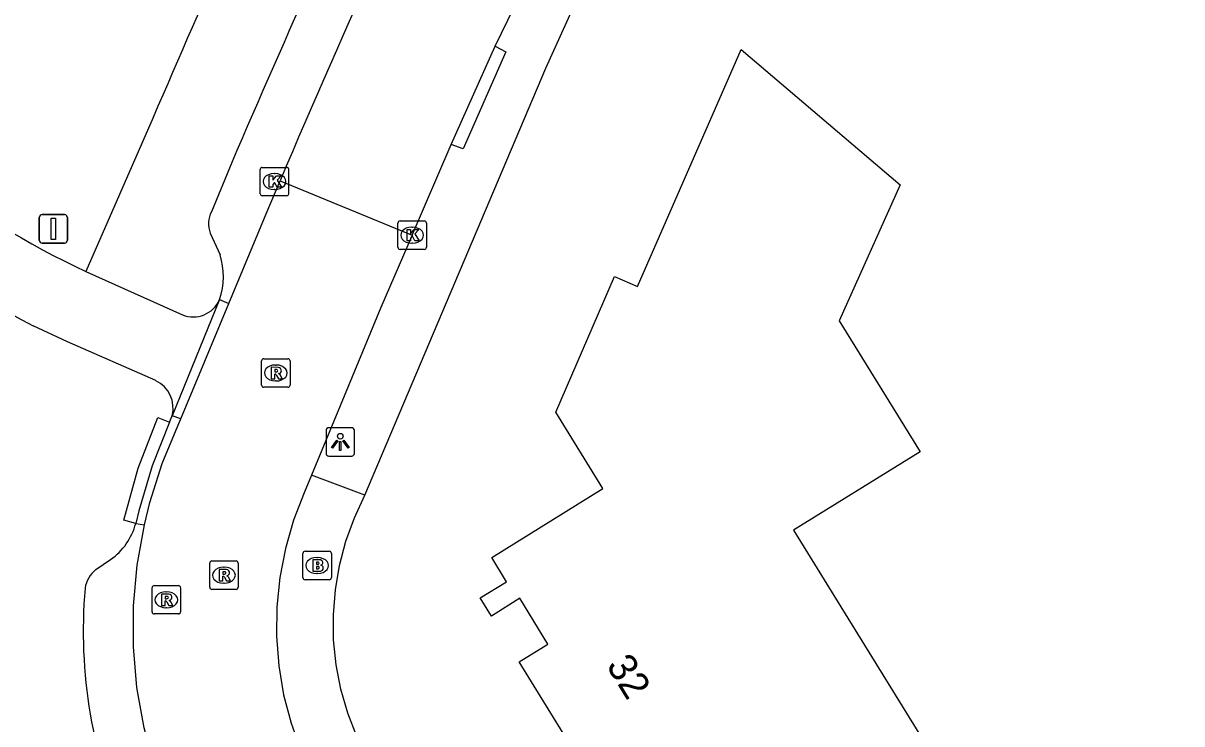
# Model space of a CAD drawing. Extents: x 158838 to 160074, y 386376 to 387776.
# Drawn here: x 159273.38 to 159314.12, y 386703.65 to 386728.29 of the extents above; entities that cross this region are included whole.
import ezdxf

# ---------------------------------------------------------------- set-up
doc = ezdxf.new("R2010")
doc.units = 0
for name, color, linetype in [('IMGEO_Brandkraan', 7, 'Continuous'), ('IMGEO_Fietspad_gesloten', 7, 'Continuous'), ('IMGEO_Kolk', 7, 'Continuous'), ('IMGEO_Lichtpunt', 7, 'Continuous'), ('IMGEO_Pand', 7, 'Continuous'), ('IMGEO_Pand_nummerreeks', 7, 'Continuous'), ('IMGEO_Rijbaan_lokaal_gesloten', 7, 'Continuous'), ('IMGEO_Rijbaan_lokaal_open', 7, 'Continuous'), ('IMGEO_Rioolput', 7, 'Continuous'), ('IMGEO_Verkeersbordpaal', 7, 'Continuous'), ('IMGEO_Voetpad_open', 7, 'Continuous')]:
    doc.layers.add(name, color=color, linetype=linetype)

msp = doc.modelspace()

# ---------------------------------------------------------------- linework, layer by layer
at = {"layer": 'IMGEO_Brandkraan'}
for p, q in [((159283.217, 386708.788), (159283.217, 386709.64)), ((159283.292, 386709.714), (159284.144, 386709.714)), ((159283.705, 386709.494), (159283.73, 386709.494)), ((159284.218, 386709.64), (159284.218, 386708.788)), ((159284.144, 386708.714), (159283.292, 386708.714)), ((159283.728, 386708.934), (159283.703, 386708.934))]:
    msp.add_line(p, q, dxfattribs=at)
for points in [[(159283.217, 386708.788), (159283.217, 386709.64)], [(159283.292, 386709.714), (159284.144, 386709.714)], [(159284.218, 386709.64), (159284.218, 386708.788)], [(159283.565, 386709.414), (159283.565, 386709.014), (159283.778, 386709.014)], [(159283.796, 386709.414), (159283.565, 386709.414)], [(159283.744, 386709.333), (159283.69, 386709.333), (159283.69, 386709.257)], [(159283.69, 386709.257), (159283.743, 386709.257)], [(159283.752, 386709.181), (159283.69, 386709.181), (159283.69, 386709.1)], [(159283.69, 386709.1), (159283.752, 386709.1)], [(159284.144, 386708.714), (159283.292, 386708.714)]]:
    msp.add_lwpolyline(points, dxfattribs=at)
for centre, radius, start, end in [((159283.294, 386709.638), 0.0765, 91.552, 178.448), ((159283.294, 386709.638), 0.0765, 91.552, 178.448), ((159284.142, 386709.638), 0.0765, 1.552, 88.448), ((159284.142, 386709.638), 0.0765, 1.552, 88.448), ((159283.745, 386709.295), 0.0379, 267.8285, 90.9355), ((159283.753, 386709.14), 0.0404, 269.8759, 90.5077), ((159283.8, 386709.269), 0.145, 59.4692, 91.5367), ((159283.825, 386709.316), 0.0922, 285.5137, 58.1501), ((159283.83, 386709.124), 0.105, 301.3115, 78.989), ((159283.294, 386708.79), 0.0765, 181.552, 268.448), ((159283.294, 386708.79), 0.0765, 181.552, 268.448), ((159283.784, 386709.265), 0.251, 268.6676, 293.5347), ((159284.142, 386708.79), 0.0765, 271.552, 358.448), ((159284.142, 386708.79), 0.0765, 271.552, 358.448)]:
    msp.add_arc(centre, radius, start, end, dxfattribs=at)
for centre, major_axis, ratio, start_param, end_param in [((159283.704, 386709.214), (-0.387, 0.002), 0.722429, 4.712389, 7.853982), ((159283.729, 386709.214), (-0.39, 0.002), 0.717154, 1.570796, 4.712389)]:
    msp.add_ellipse(centre, major_axis=major_axis, ratio=ratio, start_param=start_param, end_param=end_param, dxfattribs=at)
at = {"layer": 'IMGEO_Fietspad_gesloten'}
for points in [[(159275.585, 386719.555), (159278.982, 386718.034)], [(159278.041, 386715.716), (159274.944, 386717.076), (159273.734, 386717.643)]]:
    msp.add_lwpolyline(points, dxfattribs=at)
for centre, radius, start, end in [((159288.563, 386747.287), 30.619, 219.4476, 244.9215), ((159289.467, 386748.002), 34.194, 218.0734, 242.6053), ((159279.365, 386718.956), 0.998, 247.4475, 337.0025), ((159277.593, 386714.756), 1.059, 345.0072, 64.9604)]:
    msp.add_arc(centre, radius, start, end, dxfattribs=at)
at = {"layer": 'IMGEO_Kolk'}
for p, q in [((159281.714, 386722.291), (159281.714, 386723.143)), ((159281.789, 386723.217), (159282.641, 386723.217)), ((159282.202, 386722.997), (159282.227, 386722.997)), ((159282.715, 386723.143), (159282.715, 386722.291)), ((159282.641, 386722.217), (159281.789, 386722.217)), ((159282.225, 386722.437), (159282.2, 386722.437)), ((159286.632, 386721.331), (159287.484, 386721.331)), ((159286.557, 386720.405), (159286.557, 386721.257)), ((159287.045, 386721.111), (159287.07, 386721.111)), ((159287.558, 386721.257), (159287.558, 386720.405)), ((159287.068, 386720.551), (159287.043, 386720.551)), ((159287.484, 386720.331), (159286.632, 386720.331))]:
    msp.add_line(p, q, dxfattribs=at)
for points in [[(159281.714, 386722.291), (159281.714, 386723.143)], [(159281.789, 386723.217), (159282.641, 386723.217)], [(159282.715, 386723.143), (159282.715, 386722.291)], [(159282.035, 386722.917), (159282.158, 386722.917), (159282.158, 386722.766), (159282.288, 386722.917), (159282.452, 386722.917), (159282.306, 386722.766), (159282.459, 386722.517), (159282.307, 386722.517), (159282.222, 386722.681), (159282.158, 386722.614), (159282.158, 386722.517), (159282.035, 386722.517), (159282.035, 386722.917)], [(159282.641, 386722.217), (159281.789, 386722.217)], [(159286.632, 386721.331), (159287.484, 386721.331)], [(159286.557, 386720.405), (159286.557, 386721.257)], [(159286.878, 386721.031), (159287.001, 386721.031), (159287.001, 386720.88), (159287.131, 386721.031), (159287.295, 386721.031), (159287.149, 386720.88), (159287.302, 386720.631), (159287.15, 386720.631), (159287.065, 386720.795), (159287.001, 386720.728), (159287.001, 386720.631), (159286.878, 386720.631), (159286.878, 386721.031)], [(159287.558, 386721.257), (159287.558, 386720.405)], [(159287.484, 386720.331), (159286.632, 386720.331)]]:
    msp.add_lwpolyline(points, dxfattribs=at)
for centre, start, end in [((159281.791, 386723.141), 91.552, 178.448), ((159281.791, 386723.141), 91.552, 178.448), ((159282.639, 386723.141), 1.552, 88.448), ((159282.639, 386723.141), 1.552, 88.448), ((159281.791, 386722.293), 181.552, 268.448), ((159281.791, 386722.293), 181.552, 268.448), ((159282.639, 386722.293), 271.552, 358.448), ((159282.639, 386722.293), 271.552, 358.448), ((159286.634, 386721.255), 91.552, 178.448), ((159286.634, 386721.255), 91.552, 178.448), ((159287.482, 386721.255), 1.552, 88.448), ((159287.482, 386721.255), 1.552, 88.448), ((159286.634, 386720.407), 181.552, 268.448), ((159286.634, 386720.407), 181.552, 268.448), ((159287.482, 386720.407), 271.552, 358.448), ((159287.482, 386720.407), 271.552, 358.448)]:
    msp.add_arc(centre, 0.0765, start, end, dxfattribs=at)
for centre, major_axis, ratio, start_param, end_param in [((159282.201, 386722.717), (-0.387, 0.002), 0.722429, 4.712389, 7.853982), ((159282.226, 386722.717), (-0.39, 0.002), 0.717154, 1.570796, 4.712389), ((159287.044, 386720.831), (-0.387, 0.002), 0.722429, 4.712389, 7.853982), ((159287.069, 386720.831), (-0.39, 0.002), 0.717154, 1.570796, 4.712389)]:
    msp.add_ellipse(centre, major_axis=major_axis, ratio=ratio, start_param=start_param, end_param=end_param, dxfattribs=at)
at = {"layer": 'IMGEO_Lichtpunt'}
for p, q in [((159284.031, 386713.964), (159284.031, 386713.157)), ((159284.031, 386713.964), (159284.031, 386713.157)), ((159284.933, 386714.059), (159284.125, 386714.059)), ((159284.933, 386714.059), (159284.125, 386714.059)), ((159285.027, 386713.157), (159285.027, 386713.964)), ((159285.027, 386713.157), (159285.027, 386713.964)), ((159284.125, 386713.063), (159284.933, 386713.063)), ((159284.125, 386713.063), (159284.933, 386713.063))]:
    msp.add_line(p, q, dxfattribs=at)
for points in [[(159284.405, 386713.628), (159284.444, 386713.6), (159284.256, 386713.338), (159284.218, 386713.365), (159284.405, 386713.628)], [(159284.507, 386713.58), (159284.554, 386713.58), (159284.554, 386713.258), (159284.507, 386713.258), (159284.507, 386713.58)], [(159284.617, 386713.6), (159284.655, 386713.627), (159284.842, 386713.365), (159284.803, 386713.337), (159284.617, 386713.6)]]:
    msp.add_lwpolyline(points, dxfattribs=at)
msp.add_circle((159284.53, 386713.762), 0.0994, dxfattribs=at)
for centre, start, end in [((159284.125, 386713.964), 90, 180), ((159284.125, 386713.964), 90, 180), ((159284.933, 386713.964), 0, 90), ((159284.933, 386713.964), 0, 90), ((159284.125, 386713.157), 180, 270), ((159284.125, 386713.157), 180, 270), ((159284.933, 386713.157), 270, 0), ((159284.933, 386713.157), 270, 360)]:
    msp.add_arc(centre, 0.0946, start, end, dxfattribs=at)
at = {"layer": 'IMGEO_Pand'}
msp.add_lwpolyline([(159293.089, 386701.303), (159293.486, 386701.509), (159290.822, 386705.829), (159291.826, 386706.448), (159290.847, 386708.063), (159289.847, 386707.437), (159289.448, 386708.074), (159290.379, 386708.645), (159289.858, 386709.5), (159293.768, 386711.923), (159292.114, 386714.607), (159294.178, 386719.374), (159294.985, 386719.024), (159298.628, 386727.367), (159304.218, 386722.599), (159302.078, 386717.823), (159304.926, 386713.21), (159300.468, 386710.457), (159308.016, 386698.233)], dxfattribs=at)
at = {"layer": 'IMGEO_Rijbaan_lokaal_gesloten'}
for points in [[(159289.974, 386727.485), (159299.835, 386747.728), (159301.005, 386750), (159305.619, 386758.545), (159307.223, 386761.444)], [(159288.431, 386724.025), (159289.974, 386727.485)], [(159287.058, 386720.832), (159288.431, 386724.025)], [(159280.612, 386718.433), (159281.921, 386721.583), (159282.412, 386722.743)], [(159282.412, 386722.743), (159287.058, 386720.832)], [(159287.058, 386720.832), (159285.958, 386718.286), (159283.52, 386712.398)], [(159278.924, 386714.373), (159280.612, 386718.433)], [(159277.648, 386710.642), (159277.838, 386711.435), (159278.269, 386712.801), (159278.82, 386714.122), (159278.924, 386714.373)], [(159283.52, 386712.398), (159283.261, 386711.773), (159282.886, 386710.806), (159282.6, 386709.81), (159282.403, 386708.793), (159282.298, 386707.761), (159282.286, 386706.725), (159282.366, 386705.691), (159282.539, 386704.669), (159282.802, 386703.667), (159283.153, 386702.691), (159283.32, 386702.306), (159286.568, 386695.579), (159288.449, 386691.977), (159289.859, 386689.376), (159294.493, 386681.712), (159297.54, 386676.987), (159298.08, 386676.211), (159299.845, 386673.724)], [(159278.609, 386700.563), (159278.516, 386700.767), (159278.015, 386702.116), (159277.636, 386703.504), (159277.382, 386704.921), (159277.256, 386706.354), (159277.258, 386707.793), (159277.389, 386709.226), (159277.648, 386710.642)]]:
    msp.add_lwpolyline(points, dxfattribs=at)
msp.add_arc((159646.443, 386567.979), 395.564, 154.39361, 156.96771, dxfattribs=at)
at = {"layer": 'IMGEO_Rijbaan_lokaal_open'}
for points in [[(159280.284, 386718.566), (159278.616, 386714.482)], [(159280.284, 386718.566), (159280.612, 386718.433)], [(159278.528, 386714.252), (159278.616, 386714.482)], [(159278.924, 386714.373), (159278.616, 386714.482)], [(159278.528, 386714.252), (159277.915, 386712.717), (159277.442, 386711.133), (159277.337, 386710.693)], [(159277.337, 386710.693), (159277.648, 386710.642)]]:
    msp.add_lwpolyline(points, dxfattribs=at)
at = {"layer": 'IMGEO_Rioolput'}
for p, q in [((159281.762, 386715.56), (159281.762, 386716.412)), ((159281.837, 386716.486), (159282.689, 386716.486)), ((159282.763, 386716.412), (159282.763, 386715.56)), ((159282.25, 386716.266), (159282.275, 386716.266)), ((159282.273, 386715.706), (159282.248, 386715.706)), ((159282.689, 386715.486), (159281.837, 386715.486)), ((159279.938, 386708.449), (159279.938, 386709.301)), ((159280.013, 386709.375), (159280.865, 386709.375)), ((159280.426, 386709.155), (159280.451, 386709.155)), ((159280.939, 386709.301), (159280.939, 386708.449)), ((159277.912, 386707.584), (159277.912, 386708.436)), ((159277.987, 386708.51), (159278.839, 386708.51)), ((159278.4, 386708.29), (159278.425, 386708.29)), ((159278.913, 386708.436), (159278.913, 386707.584)), ((159280.865, 386708.375), (159280.013, 386708.375)), ((159280.449, 386708.595), (159280.424, 386708.595)), ((159278.839, 386707.51), (159277.987, 386707.51)), ((159278.423, 386707.73), (159278.398, 386707.73))]:
    msp.add_line(p, q, dxfattribs=at)
for points in [[(159281.762, 386715.56), (159281.762, 386716.412)], [(159281.837, 386716.486), (159282.689, 386716.486)], [(159282.763, 386716.412), (159282.763, 386715.56)], [(159282.351, 386716.184), (159282.099, 386716.186), (159282.099, 386715.786)], [(159282.277, 386716.105), (159282.223, 386716.105), (159282.223, 386716.024)], [(159282.223, 386716.024), (159282.275, 386716.024)], [(159282.099, 386715.786), (159282.223, 386715.786), (159282.223, 386715.948), (159282.234, 386715.948)], [(159282.281, 386715.919), (159282.352, 386715.786), (159282.492, 386715.786), (159282.427, 386715.912)], [(159282.689, 386715.486), (159281.837, 386715.486)], [(159279.938, 386708.449), (159279.938, 386709.301)], [(159280.013, 386709.375), (159280.865, 386709.375)], [(159280.527, 386709.073), (159280.275, 386709.075), (159280.275, 386708.675)], [(159280.939, 386709.301), (159280.939, 386708.449)], [(159280.275, 386708.675), (159280.399, 386708.675), (159280.399, 386708.837), (159280.41, 386708.837)], [(159280.453, 386708.994), (159280.399, 386708.994), (159280.399, 386708.913)], [(159280.399, 386708.913), (159280.451, 386708.913)], [(159280.457, 386708.808), (159280.528, 386708.675), (159280.668, 386708.675), (159280.603, 386708.801)], [(159277.912, 386707.584), (159277.912, 386708.436)], [(159277.987, 386708.51), (159278.839, 386708.51)], [(159278.913, 386708.436), (159278.913, 386707.584)], [(159280.865, 386708.375), (159280.013, 386708.375)], [(159278.501, 386708.208), (159278.249, 386708.21), (159278.249, 386707.81)], [(159278.249, 386707.81), (159278.373, 386707.81), (159278.373, 386707.972), (159278.384, 386707.972)], [(159278.427, 386708.129), (159278.373, 386708.129), (159278.373, 386708.048)], [(159278.373, 386708.048), (159278.425, 386708.048)], [(159278.431, 386707.943), (159278.502, 386707.81), (159278.642, 386707.81), (159278.577, 386707.936)], [(159278.839, 386707.51), (159277.987, 386707.51)]]:
    msp.add_lwpolyline(points, dxfattribs=at)
for centre, radius, start, end in [((159281.839, 386716.41), 0.0765, 91.552, 178.448), ((159281.839, 386716.41), 0.0765, 91.552, 178.448), ((159282.687, 386716.41), 0.0765, 1.552, 88.448), ((159282.687, 386716.41), 0.0765, 1.552, 88.448), ((159282.259, 386716.213), 0.19, 274.7715, 282.9687), ((159282.283, 386716.009), 0.0964, 77.0061, 93.1865), ((159282.297, 386716.066), 0.0378, 276.6634, 79.6772), ((159282.35, 386716.074), 0.109, 350.3612, 89.416), ((159282.348, 386716.074), 0.112, 277.5842, 350.9817), ((159282.233, 386715.895), 0.0533, 26.0293, 88.6989), ((159282.332, 386715.859), 0.108, 29.5134, 73.7905), ((159281.839, 386715.562), 0.0765, 181.552, 268.448), ((159281.839, 386715.562), 0.0765, 181.552, 268.448), ((159282.687, 386715.562), 0.0765, 271.552, 358.448), ((159282.687, 386715.562), 0.0765, 271.552, 358.448), ((159280.015, 386709.299), 0.0765, 91.552, 178.448), ((159280.015, 386709.299), 0.0765, 91.552, 178.448), ((159280.526, 386708.963), 0.109, 350.3612, 89.416), ((159280.863, 386709.299), 0.0765, 1.552, 88.448), ((159280.863, 386709.299), 0.0765, 1.552, 88.448), ((159280.409, 386708.784), 0.0533, 26.0293, 88.6989), ((159280.435, 386709.102), 0.19, 274.7715, 282.9687), ((159280.459, 386708.898), 0.0964, 77.0061, 93.1865), ((159280.473, 386708.955), 0.0378, 276.6634, 79.6772), ((159280.524, 386708.963), 0.112, 277.5842, 350.9817), ((159280.508, 386708.748), 0.108, 29.5134, 73.7905), ((159277.989, 386708.434), 0.0765, 91.552, 178.448), ((159277.989, 386708.434), 0.0765, 91.552, 178.448), ((159278.837, 386708.434), 0.0765, 1.552, 88.448), ((159278.837, 386708.434), 0.0765, 1.552, 88.448), ((159280.015, 386708.451), 0.0765, 181.552, 268.448), ((159280.015, 386708.451), 0.0765, 181.552, 268.448), ((159280.863, 386708.451), 0.0765, 271.552, 358.448), ((159280.863, 386708.451), 0.0765, 271.552, 358.448), ((159278.383, 386707.919), 0.0533, 26.0293, 88.6989), ((159278.409, 386708.237), 0.19, 274.7715, 282.9687), ((159278.433, 386708.033), 0.0964, 77.0061, 93.1865), ((159278.447, 386708.09), 0.0378, 276.6634, 79.6772), ((159278.5, 386708.098), 0.109, 350.3612, 89.416), ((159278.498, 386708.098), 0.112, 277.5842, 350.9817), ((159278.482, 386707.883), 0.108, 29.5134, 73.7905), ((159277.989, 386707.586), 0.0765, 181.552, 268.448), ((159277.989, 386707.586), 0.0765, 181.552, 268.448), ((159278.837, 386707.586), 0.0765, 271.552, 358.448), ((159278.837, 386707.586), 0.0765, 271.552, 358.448)]:
    msp.add_arc(centre, radius, start, end, dxfattribs=at)
for centre, major_axis, ratio, start_param, end_param in [((159282.249, 386715.986), (-0.387, 0.002), 0.722429, 4.712389, 7.853982), ((159282.274, 386715.986), (-0.39, 0.002), 0.717154, 1.570796, 4.712389), ((159280.425, 386708.875), (-0.387, 0.002), 0.722429, 4.712389, 7.853982), ((159280.45, 386708.875), (-0.39, 0.002), 0.717154, 1.570796, 4.712389), ((159278.399, 386708.01), (-0.387, 0.002), 0.722429, 4.712389, 7.853982), ((159278.424, 386708.01), (-0.39, 0.002), 0.717154, 1.570796, 4.712389)]:
    msp.add_ellipse(centre, major_axis=major_axis, ratio=ratio, start_param=start_param, end_param=end_param, dxfattribs=at)
at = {"layer": 'IMGEO_Verkeersbordpaal'}
for p, q in [((159273.947, 386720.655), (159273.947, 386721.455)), ((159273.947, 386721.455), (159273.947, 386720.655)), ((159274.047, 386721.555), (159274.837, 386721.555)), ((159274.837, 386721.555), (159274.047, 386721.555)), ((159274.937, 386721.455), (159274.937, 386720.655)), ((159274.937, 386720.655), (159274.937, 386721.455)), ((159274.837, 386720.555), (159274.047, 386720.555)), ((159274.047, 386720.555), (159274.837, 386720.555))]:
    msp.add_line(p, q, dxfattribs=at)
msp.add_lwpolyline([(159274.367, 386721.43), (159274.517, 386721.43), (159274.517, 386720.68), (159274.367, 386720.68), (159274.367, 386721.43)], dxfattribs=at)
for centre, start, end in [((159274.047, 386721.455), 90, 180), ((159274.047, 386721.455), 90, 180), ((159274.837, 386721.455), 0, 90), ((159274.837, 386721.455), 360, 90), ((159274.047, 386720.655), 180, 270), ((159274.047, 386720.655), 180, 270), ((159274.837, 386720.655), 270, 0), ((159274.837, 386720.655), 270, 0)]:
    msp.add_arc(centre, 0.1, start, end, dxfattribs=at)
at = {"layer": 'IMGEO_Voetpad_open'}
for points in [[(159285.398, 386711.692), (159291.757, 386726.701), (159294.699, 386733.21)], [(159289.974, 386727.485), (159290.353, 386727.283), (159288.855, 386723.87), (159288.431, 386724.025)], [(159277.949, 386724.967), (159275.585, 386719.555)], [(159280.712, 386723.391), (159280.001, 386721.659)], [(159279.96, 386720.906), (159280.302, 386720.14)], [(159277.337, 386710.693), (159276.914, 386710.807), (159277.426, 386712.643), (159278.119, 386714.419), (159278.528, 386714.252)], [(159285.398, 386711.692), (159283.52, 386712.398)], [(159314.122, 386659.18), (159309.121, 386664.939), (159308.337, 386665.804), (159306.768, 386667.782), (159304.346, 386670.869), (159303.638, 386671.874), (159301.454, 386674.875), (159299.208, 386678.123), (159291.715, 386690.4), (159285.288, 386702.815), (159285.109, 386703.2), (159284.793, 386704.019), (159284.551, 386704.864), (159284.385, 386705.726), (159284.297, 386706.6), (159284.288, 386707.479), (159284.357, 386708.355), (159284.504, 386709.221), (159284.728, 386710.07), (159285.027, 386710.896), (159285.398, 386711.692)], [(159275.938, 386709.074), (159276.455, 386709.422)]]:
    msp.add_lwpolyline(points, dxfattribs=at)
for centre, radius, start, end in [((159650.462, 386565.29), 405.293, 152.88718, 156.79769), ((159661.891, 386559.597), 414.88, 152.68161, 156.74661), ((159280.757, 386721.24), 0.864, 151.0086, 202.7582), ((159277.898, 386719.38), 2.521, 341.1536, 17.536), ((159293.909, 386707.119), 21.612, 165.0855, 203.9454), ((159275.117, 386711.292), 2.3, 305.5877, 344.8955), ((159276.556, 386708.279), 1.007, 127.844, 172.293), ((159293.051, 386706.904), 17.559, 175.0652, 204.0246)]:
    msp.add_arc(centre, radius, start, end, dxfattribs=at)

# ---------------------------------------------------------------- texts
at = {"layer": 'IMGEO_Pand_nummerreeks'}
msp.add_text('32', height=1, rotation=301.6607, dxfattribs=at).set_placement((159293.864, 386705.697))

doc.saveas('drawing.dxf')
